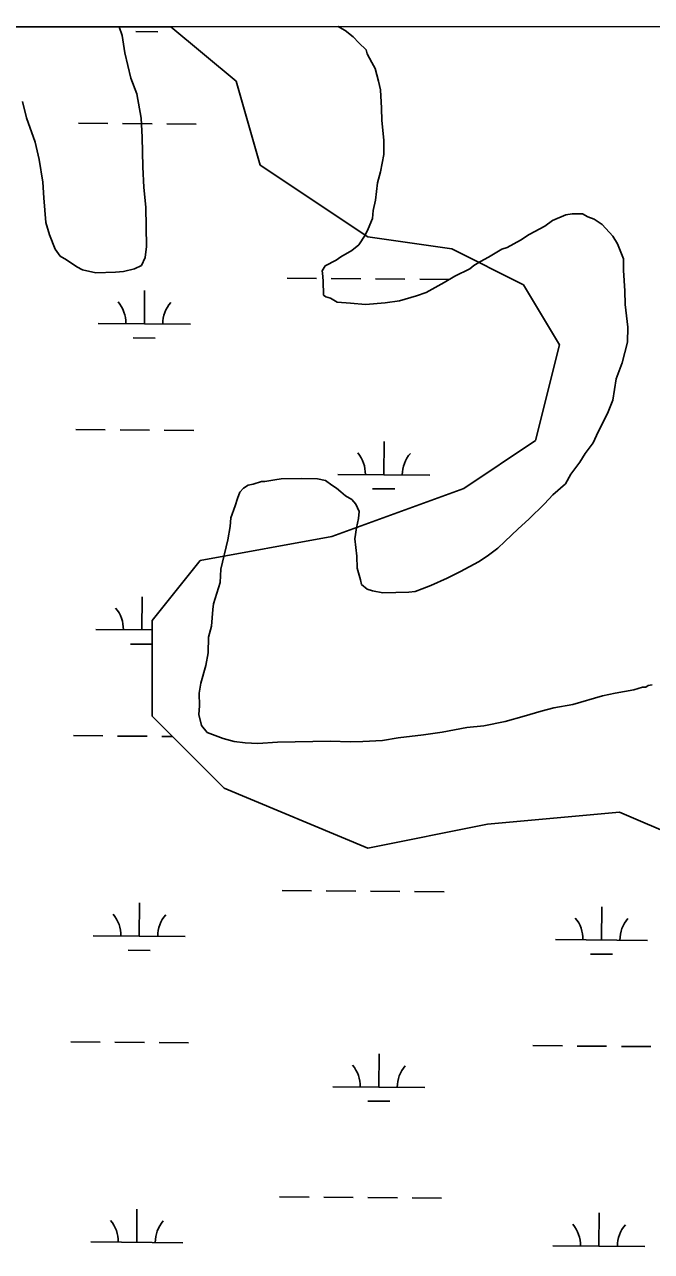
# Model space of a CAD drawing. Extents: x 3271442 to 3309282, y 752266 to 777610.
# Drawn here: x 3298726 to 3299406, y 774504 to 775837 of the extents above; entities that cross this region are included whole.
import ezdxf

# ---------------------------------------------------------------- set-up
doc = ezdxf.new("R2010")
doc.units = 0
for name, color, linetype in [('V-GRID-FRAM', 7, 'Continuous'), ('V-SITE-VEGE', 7, 'Continuous'), ('V-WETL-SWMP', 7, 'Continuous')]:
    doc.layers.add(name, color=color, linetype=linetype)

msp = doc.modelspace()

# ---------------------------------------------------------------- linework, layer by layer
at = {"layer": 'V-GRID-FRAM'}
msp.add_lwpolyline([(3275591.3, 775827.4), (3307043.5, 775836.6), (3307056.7, 757650.8), (3275588.7, 757641.7), (3275591.3, 775827.4)], dxfattribs=at)
at = {"layer": 'V-SITE-VEGE'}
for p, q in [((3299066.3, 775834.3), (3298828.4, 775834.2)), ((3298828.4, 775834.2), (3298831.6, 775824.5)), ((3298831.6, 775824.5), (3298834.5, 775805.7)), ((3299067.9, 775833.3), (3299066.3, 775834.3)), ((3299073.9, 775830), (3299067.9, 775833.3)), ((3299082.6, 775823.3), (3299073.9, 775830)), ((3299088.7, 775816.6), (3299082.6, 775823.3)), ((3299096.6, 775809), (3299088.7, 775816.6)), ((3299097.5, 775804.8), (3299096.6, 775809)), ((3298834.5, 775805.7), (3298841, 775778.5)), ((3299102.8, 775795.4), (3299097.5, 775804.8)), ((3299106.4, 775788.7), (3299102.8, 775795.4)), ((3299110.1, 775775), (3299106.4, 775788.7)), ((3298841, 775778.5), (3298847.4, 775761.4)), ((3299112, 775765.6), (3299110.1, 775775)), ((3298847.4, 775761.4), (3298852.1, 775735)), ((3299113.2, 775745.9), (3299112, 775765.6)), ((3298727.9, 775735.2), (3298723.3, 775753.1)), ((3299113.5, 775732.2), (3299113.2, 775745.9)), ((3298737, 775708.8), (3298727.9, 775735.2)), ((3298852.1, 775735), (3298853.4, 775714.4)), ((3299115.6, 775710.9), (3299113.5, 775732.2)), ((3298741.6, 775690), (3298737, 775708.8)), ((3298853.4, 775714.4), (3298854, 775681.9)), ((3299115.9, 775695.5), (3299115.6, 775710.9)), ((3298745.5, 775665.3), (3298741.6, 775690)), ((3299112, 775676.5), (3299115.9, 775695.5)), ((3298854, 775681.9), (3298855.3, 775659.7)), ((3299108.8, 775664.5), (3299112, 775676.5)), ((3298746.7, 775648.2), (3298745.5, 775665.3)), ((3299106.6, 775645.6), (3299108.8, 775664.5)), ((3298855.3, 775659.7), (3298857.4, 775638.3)), ((3298748.9, 775621.6), (3298746.7, 775648.2)), ((3298857.4, 775638.3), (3298858.2, 775595.5)), ((3299104.2, 775634.4), (3299106.6, 775645.6)), ((3299098.6, 775614.6), (3299103.5, 775625.8)), ((3299103.5, 775625.8), (3299104.2, 775634.4)), ((3299298.9, 775623.6), (3299290.4, 775617.4)), ((3299313.3, 775629.8), (3299298.9, 775623.6)), ((3299320.1, 775630.8), (3299313.3, 775629.8)), ((3299331.3, 775631), (3299320.1, 775630.8)), ((3299337.3, 775627.7), (3299331.3, 775631)), ((3299344.2, 775625.3), (3299337.3, 775627.7)), ((3299352.9, 775619.4), (3299344.2, 775625.3)), ((3298752.6, 775608), (3298748.9, 775621.6)), ((3299095.3, 775607.7), (3299098.6, 775614.6)), ((3299290.4, 775617.4), (3299273.4, 775608.5)), ((3299364.3, 775606.8), (3299352.9, 775619.4)), ((3298758.9, 775592.7), (3298752.6, 775608)), ((3299081, 775591.1), (3299088.6, 775597.3)), ((3299088.6, 775597.3), (3299095.3, 775607.7)), ((3299264.1, 775602.3), (3299249.7, 775594.4)), ((3299273.4, 775608.5), (3299264.1, 775602.3)), ((3299369.6, 775598.3), (3299364.3, 775606.8)), ((3299375.9, 775582.2), (3299369.6, 775598.3)), ((3298764.2, 775585.1), (3298758.9, 775592.7)), ((3298771.1, 775581), (3298764.2, 775585.1)), ((3298856.7, 775583.4), (3298852.6, 775574.8)), ((3298858.2, 775595.5), (3298856.7, 775583.4)), ((3299064.1, 775580.5), (3299069.2, 775584.1)), ((3299069.2, 775584.1), (3299081, 775591.1)), ((3299229.4, 775583.7), (3299220.9, 775579.2)), ((3299243.8, 775592.5), (3299229.4, 775583.7)), ((3299249.7, 775594.4), (3299243.8, 775592.5)), ((3298782.4, 775573.5), (3298771.1, 775581)), ((3298788.5, 775570.1), (3298782.4, 775573.5)), ((3298803.1, 775567), (3298788.5, 775570.1)), ((3298845, 775571.2), (3298833, 775568.4)), ((3298852.6, 775574.8), (3298845, 775571.2)), ((3299048.9, 775569.1), (3299052.2, 775574.3)), ((3299049, 775566.5), (3299048.9, 775569.1)), ((3299052.2, 775574.3), (3299064.1, 775580.5)), ((3299209.1, 775571.3), (3299192.9, 775563.3)), ((3299213.3, 775574.8), (3299209.1, 775571.3)), ((3299220.9, 775579.2), (3299213.3, 775574.8)), ((3299376.1, 775569.3), (3299375.9, 775582.2)), ((3299377.4, 775547.1), (3299376.1, 775569.3)), ((3298824.5, 775567.4), (3298803.1, 775567)), ((3298833, 775568.4), (3298824.5, 775567.4)), ((3299050, 775558), (3299049, 775566.5)), ((3299050.3, 775542.6), (3299050, 775558)), ((3299181.1, 775556.2), (3299161.6, 775545.6)), ((3299192.9, 775563.3), (3299181.1, 775556.2)), ((3299052.9, 775540.9), (3299050.3, 775542.6)), ((3299161.6, 775545.6), (3299151.4, 775541.9)), ((3299377.7, 775532.5), (3299377.4, 775547.1)), ((3299058, 775539.3), (3299052.9, 775540.9)), ((3299065, 775535.1), (3299058, 775539.3)), ((3299079.6, 775533.7), (3299065, 775535.1)), ((3299095.9, 775532.3), (3299079.6, 775533.7)), ((3299117.2, 775534.4), (3299095.9, 775532.3)), ((3299132.6, 775536.4), (3299117.2, 775534.4)), ((3299151.4, 775541.9), (3299132.6, 775536.4)), ((3299380.7, 775507.8), (3299377.7, 775532.5)), ((3299380.2, 775491.5), (3299380.7, 775507.8)), ((3299374.6, 775469.1), (3299380.2, 775491.5)), ((3299368.1, 775451.8), (3299374.6, 775469.1)), ((3299364.3, 775428.6), (3299368.1, 775451.8)), ((3299358.5, 775414), (3299364.3, 775428.6)), ((3299348.6, 775394.1), (3299358.5, 775414)), ((3299342.9, 775382), (3299348.6, 775394.1)), ((3299328.7, 775361.1), (3299334.5, 775370.7)), ((3299334.5, 775370.7), (3299342.9, 775382)), ((3299318.7, 775348.1), (3299328.7, 775361.1)), ((3298997.5, 775342), (3299004.4, 775343)), ((3299004.4, 775343), (3299026.6, 775343.4)), ((3299026.6, 775343.4), (3299043.8, 775342.9)), ((3299043.8, 775342.9), (3299052.4, 775341.3)), ((3299312.9, 775337.7), (3299318.7, 775348.1)), ((3298959.3, 775328.4), (3298963.5, 775332.8)), ((3298963.5, 775332.8), (3298968.5, 775336.3)), ((3298968.5, 775336.3), (3298973.7, 775337.2)), ((3298973.7, 775337.2), (3298983, 775340)), ((3298983, 775340), (3298986.4, 775340.1)), ((3298986.4, 775340.1), (3298997.5, 775342)), ((3299052.4, 775341.3), (3299059.3, 775336.3)), ((3299059.3, 775336.3), (3299064.5, 775333)), ((3299064.5, 775333), (3299068.9, 775328.8)), ((3299299.4, 775325.5), (3299312.9, 775337.7)), ((3298954.4, 775313.7), (3298956.8, 775321.5)), ((3298956.8, 775321.5), (3298959.3, 775328.4)), ((3299068.9, 775328.8), (3299074.1, 775324.6)), ((3299074.1, 775324.6), (3299081.1, 775320.4)), ((3299081.1, 775320.4), (3299085.4, 775315.4)), ((3299273.3, 775299.3), (3299290.2, 775315.9)), ((3299290.2, 775315.9), (3299299.4, 775325.5)), ((3298949.5, 775300.8), (3298954.4, 775313.7)), ((3299085.4, 775315.4), (3299089, 775307.7)), ((3299089, 775307.7), (3299088.3, 775300)), ((3298946.5, 775276.8), (3298948.8, 775291.4)), ((3298948.8, 775291.4), (3298949.5, 775300.8)), ((3299085.9, 775289.7), (3299084.4, 775277.7)), ((3299088.3, 775300), (3299085.9, 775289.7)), ((3299261.6, 775288.8), (3299273.3, 775299.3)), ((3298938.6, 775244.9), (3298946.5, 775276.8)), ((3299084.4, 775277.7), (3299086.5, 775258.9)), ((3299247.3, 775274.8), (3299261.6, 775288.8)), ((3299227.9, 775259), (3299239.7, 775267.8)), ((3299239.7, 775267.8), (3299247.3, 775274.8)), ((3299086.5, 775258.9), (3299086.8, 775246)), ((3299199, 775242.2), (3299218.5, 775252.8)), ((3299218.5, 775252.8), (3299227.9, 775259)), ((3298938, 775230.3), (3298938.6, 775244.9)), ((3299086.8, 775246), (3299090.4, 775233.2)), ((3299184.6, 775235), (3299199, 775242.2)), ((3298930.7, 775207.1), (3298938, 775230.3)), ((3299090.4, 775233.2), (3299091.4, 775228.1)), ((3299091.4, 775228.1), (3299097.5, 775223.1)), ((3299097.5, 775223.1), (3299103.5, 775221.5)), ((3299149.8, 775220.7), (3299157.4, 775223.4)), ((3299157.4, 775223.4), (3299166.8, 775227)), ((3299166.8, 775227), (3299184.6, 775235)), ((3299103.5, 775221.5), (3299114.7, 775219.1)), ((3299114.7, 775219.1), (3299142.9, 775219.7)), ((3299142.9, 775219.7), (3299149.8, 775220.7)), ((3298928.6, 775183), (3298930, 775201.1)), ((3298930, 775201.1), (3298930.7, 775207.1)), ((3298925.4, 775171), (3298928.6, 775183)), ((3298924.9, 775153.8), (3298925.4, 775171)), ((3298922.6, 775140.1), (3298924.9, 775153.8)), ((3298916.9, 775121.1), (3298922.6, 775140.1)), ((3298915.4, 775110), (3298916.9, 775121.1)), ((3299396.8, 775116.6), (3299387.4, 775113.8)), ((3299400.2, 775116.6), (3299396.8, 775116.6)), ((3299402.7, 775118.4), (3299400.2, 775116.6)), ((3299407, 775119.3), (3299402.7, 775118.4)), ((3298915.7, 775096.3), (3298915.4, 775110)), ((3299353.2, 775107.2), (3299320.9, 775098)), ((3299366.9, 775110), (3299353.2, 775107.2)), ((3299387.4, 775113.8), (3299366.9, 775110)), ((3298915, 775086.8), (3298915.7, 775096.3)), ((3299286.7, 775090.5), (3299268, 775085)), ((3299300.4, 775094.2), (3299286.7, 775090.5)), ((3299320.9, 775098), (3299300.4, 775094.2)), ((3298917.8, 775074.9), (3298915, 775086.8)), ((3299247.5, 775079.5), (3299224.5, 775074.7)), ((3299268, 775085), (3299247.5, 775079.5)), ((3298924, 775067.3), (3298917.8, 775074.9)), ((3298941.2, 775060.8), (3298924, 775067.3)), ((3299158.7, 775064.9), (3299131.4, 775061.8)), ((3299179.2, 775067.9), (3299158.7, 775064.9)), ((3299205.7, 775072.7), (3299179.2, 775067.9)), ((3299224.5, 775074.7), (3299205.7, 775072.7)), ((3298953.3, 775057.6), (3298941.2, 775060.8)), ((3298965.3, 775056.1), (3298953.3, 775057.6)), ((3298979, 775055.5), (3298965.3, 775056.1)), ((3299000.4, 775056.8), (3298979, 775055.5)), ((3299057.8, 775057.9), (3299000.4, 775056.8)), ((3299079.2, 775057.4), (3299057.8, 775057.9)), ((3299092.9, 775057.7), (3299079.2, 775057.4)), ((3299114.3, 775058.9), (3299092.9, 775057.7)), ((3299131.4, 775061.8), (3299114.3, 775058.9))]:
    msp.add_line(p, q, dxfattribs=at)
at = {"layer": 'V-WETL-SWMP'}
for p, q in [((3298884.4, 775834.2), (3298610.9, 775834.1)), ((3298846.3, 775828.9), (3298870.3, 775828.7)), ((3298955.3, 775775.1), (3298884.4, 775834.2)), ((3298981.3, 775683.9), (3298955.3, 775775.1)), ((3298784.1, 775729.4), (3298816.1, 775729.1)), ((3298832.1, 775729), (3298864.1, 775728.7)), ((3298880.1, 775728.6), (3298912.1, 775728.3)), ((3299098.4, 775605.8), (3298981.3, 775683.9)), ((3299189.5, 775592.8), (3299098.4, 775605.8)), ((3299267.5, 775553.7), (3299189.5, 775592.8)), ((3299010.7, 775561), (3299042.7, 775560.7)), ((3299058.7, 775560.6), (3299090.7, 775560.3)), ((3299106.7, 775560.2), (3299138.7, 775559.9)), ((3299154.7, 775559.8), (3299186.7, 775559.5)), ((3298855.7, 775511.5), (3298856, 775547.5)), ((3299306.6, 775488.6), (3299267.5, 775553.7)), ((3298805.7, 775511.9), (3298905.7, 775511.1)), ((3298843.5, 775496.2), (3298867.5, 775496)), ((3299280.6, 775384.5), (3299306.6, 775488.6)), ((3298781.3, 775396.7), (3298813.3, 775396.4)), ((3298829.3, 775396.3), (3298861.3, 775396)), ((3298877.3, 775395.9), (3298909.3, 775395.6)), ((3299115.8, 775347.5), (3299116.1, 775383.5)), ((3299202.5, 775332.4), (3299280.6, 775384.5)), ((3299065.8, 775347.9), (3299165.8, 775347.1)), ((3299059.4, 775280.3), (3299202.5, 775332.4)), ((3299103.6, 775332.2), (3299127.6, 775332)), ((3298916.2, 775254.3), (3299059.4, 775280.3)), ((3298864.2, 775189.2), (3298916.2, 775254.3)), ((3298852.9, 775178.9), (3298853.2, 775214.9)), ((3298864.2, 775085), (3298864.2, 775189.2)), ((3298802.9, 775179.3), (3298864.2, 775178.8)), ((3298840.8, 775163.5), (3298864.2, 775163.3)), ((3298942.3, 775006.9), (3298864.2, 775085)), ((3298778.6, 775064), (3298810.6, 775063.8)), ((3298826.6, 775063.6), (3298858.6, 775063.4)), ((3298874.6, 775063.2), (3298886, 775063.1)), ((3299098.4, 774941.8), (3298942.3, 775006.9)), ((3299371.6, 774980.8), (3299228.5, 774967.8)), ((3299553.8, 774902.7), (3299371.6, 774980.8)), ((3299228.5, 774967.8), (3299098.4, 774941.8)), ((3299005.2, 774895.7), (3299037.2, 774895.4)), ((3299053.2, 774895.3), (3299085.2, 774895)), ((3299101.2, 774894.9), (3299133.2, 774894.6)), ((3299149.2, 774894.5), (3299181.2, 774894.2)), ((3298850.2, 774846.2), (3298850.5, 774882.2)), ((3299352.1, 774842.1), (3299352.4, 774878.1)), ((3298800.2, 774846.6), (3298900.2, 774845.8)), ((3299302.1, 774842.5), (3299402.1, 774841.6)), ((3298838.1, 774830.9), (3298862.1, 774830.7)), ((3299340, 774826.7), (3299364, 774826.5)), ((3298775.8, 774731.4), (3298807.8, 774731.1)), ((3298823.8, 774731), (3298855.8, 774730.7)), ((3298871.8, 774730.6), (3298903.8, 774730.3)), ((3299110.3, 774682.2), (3299110.6, 774718.2)), ((3299277.7, 774727.2), (3299309.7, 774727)), ((3299325.7, 774726.8), (3299357.7, 774726.6)), ((3299373.7, 774726.4), (3299405.7, 774726.2)), ((3299060.3, 774682.6), (3299160.3, 774681.8)), ((3299098.2, 774666.9), (3299122.2, 774666.7)), ((3299002.5, 774563), (3299034.5, 774562.7)), ((3299050.5, 774562.6), (3299082.5, 774562.3)), ((3299098.5, 774562.2), (3299130.5, 774561.9)), ((3299146.5, 774561.8), (3299178.5, 774561.5)), ((3298847.5, 774513.5), (3298847.7, 774549.5)), ((3299349.3, 774509.4), (3299349.6, 774545.4)), ((3298797.5, 774513.9), (3298897.5, 774513.1)), ((3299299.3, 774509.8), (3299399.3, 774509))]:
    msp.add_line(p, q, dxfattribs=at)
for centre, start, end in [((3298800.4, 775512.5), 358.7563, 40.2999), ((3298910.9, 775511.5), 138.7563, 180.2999), ((3299060.5, 775348.4), 358.7563, 40.2999), ((3299171, 775347.5), 138.7563, 180.2999), ((3298797.7, 775179.8), 358.7563, 40.2999), ((3298795, 774847.1), 358.7563, 40.2999), ((3298905.4, 774846.2), 138.7563, 180.2999), ((3299296.8, 774843), 358.7563, 40.2999), ((3299407.3, 774842.1), 138.7563, 180.2999), ((3299055, 774683.1), 358.7563, 40.2999), ((3299165.5, 774682.2), 138.7563, 180.2999), ((3298792.2, 774514.5), 358.7563, 40.2999), ((3298902.7, 774513.5), 138.7563, 180.2999), ((3299294.1, 774510.3), 358.7563, 40.2999), ((3299404.6, 774509.4), 138.7563, 180.2999)]:
    msp.add_arc(centre, 35.2, start, end, dxfattribs=at)

doc.saveas('drawing.dxf')
